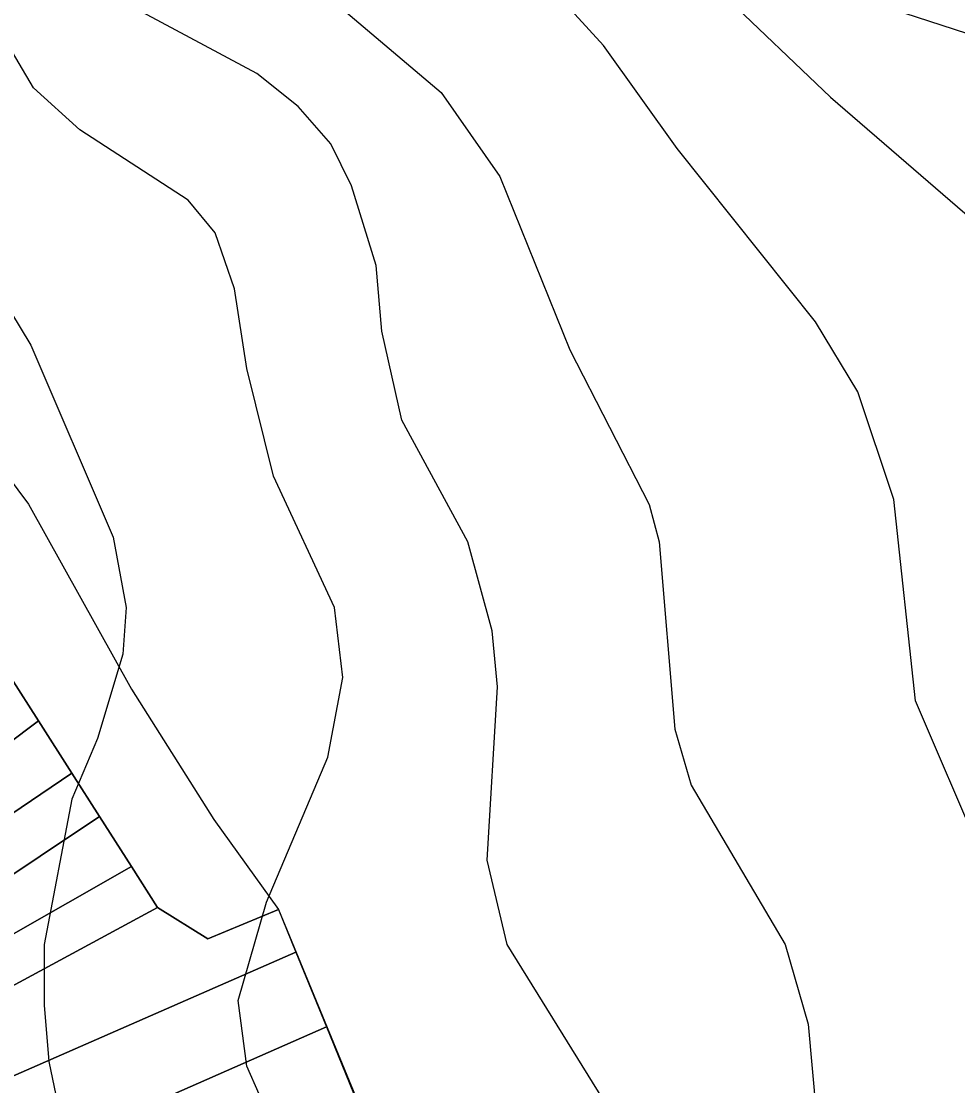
# Model space of a CAD drawing. Extents: x -510989 to -501240, y -1184665 to -1176098.
# Drawn here: x -508520.2 to -508320.2, y -1179338.2 to -1179110.8 of the extents above; entities that cross this region are included whole.
import ezdxf

# ---------------------------------------------------------------- set-up
doc = ezdxf.new("R2010")
doc.units = 0
for name, color, linetype in [('lesni_pozemek', 7, 'Continuous'), ('popis', 7, 'Continuous'), ('vrstevnice_01', 7, 'Continuous'), ('vrstevnice_02', 7, 'Continuous'), ('vrstevnice_03', 7, 'Continuous')]:
    doc.layers.add(name, color=color, linetype=linetype)

msp = doc.modelspace()

# ---------------------------------------------------------------- linework, layer by layer
at = {"layer": 'lesni_pozemek'}
msp.add_lwpolyline([(-508538.4, -1179187.54), (-508518.65, -1179213.95), (-508496.65, -1179253.45), (-508479.1, -1179281.29), (-508465.24, -1179300.52), (-508480.33, -1179306.79), (-508491.08, -1179300.14), (-508496.7, -1179291.34), (-508503.5, -1179280.7), (-508509.42, -1179271.43), (-508516.57, -1179260.24), (-508522.46, -1179251.02)], dxfattribs=at)
for points in [[(-508516.57, -1179260.24), (-508573.26, -1179302.88), (-508575.97, -1179293.44), (-508522.46, -1179251.02)], [(-508509.42, -1179271.43), (-508570.43, -1179312.74), (-508573.26, -1179302.88), (-508516.57, -1179260.24)], [(-508503.5, -1179280.7), (-508566.77, -1179322.92), (-508570.43, -1179312.74), (-508509.42, -1179271.43)], [(-508496.7, -1179291.34), (-508564.28, -1179329.86), (-508566.77, -1179322.92), (-508503.5, -1179280.7)], [(-508491.08, -1179300.14), (-508561.34, -1179338.05), (-508564.28, -1179329.86), (-508496.7, -1179291.34)], [(-508465.24, -1179300.52), (-508461.53, -1179309.63), (-508556.59, -1179351.26), (-508561.34, -1179338.05), (-508491.08, -1179300.14), (-508480.33, -1179306.79)], [(-508455.02, -1179325.59), (-508550.7, -1179367.65), (-508556.59, -1179351.26), (-508461.53, -1179309.63)], [(-508448.45, -1179341.67), (-508477.93, -1179355.65), (-508545.64, -1179381.73), (-508550.7, -1179367.65), (-508455.02, -1179325.59)]]:
    msp.add_lwpolyline(points, close=True, dxfattribs=at)
at = {"layer": 'popis'}
msp.add_lwpolyline([(-508583.17, -1179104.39), (-508578.94, -1179114.4), (-508574.86, -1179124.08), (-508570.04, -1179132.8), (-508563.3, -1179144.97), (-508556.43, -1179157.41), (-508538.4, -1179187.54), (-508518.65, -1179213.95), (-508496.65, -1179253.45), (-508479.1, -1179281.29), (-508465.24, -1179300.52), (-508437.04, -1179368.92)], dxfattribs=at)
at = {"layer": 'vrstevnice_01'}
for points in [[(-508292.81, -1179726), (-508309, -1179689), (-508313.19, -1179674), (-508318.69, -1179630), (-508326.81, -1179596), (-508329.81, -1179579), (-508330.59, -1179561), (-508326.41, -1179531), (-508318.59, -1179499), (-508315, -1179471), (-508315.09, -1179446), (-508322.09, -1179389), (-508318.59, -1179356), (-508312.5, -1179332), (-508310.31, -1179314), (-508311.09, -1179305), (-508315, -1179289), (-508329.19, -1179256), (-508333.81, -1179213), (-508341.5, -1179190), (-508350.5, -1179175), (-508380.09, -1179138), (-508395.81, -1179116), (-508415, -1179095)], [(-508584.59, -1179098), (-508554.69, -1179137), (-508526.69, -1179166), (-508518.19, -1179180), (-508500.59, -1179221), (-508497.81, -1179236), (-508498.5, -1179246), (-508503.91, -1179264), (-508509.41, -1179277), (-508515.31, -1179308), (-508515.31, -1179321), (-508514.31, -1179333), (-508511.41, -1179347)], [(-508396, -1179341), (-508416.41, -1179308), (-508420.69, -1179290), (-508418.5, -1179253), (-508419.59, -1179241), (-508424.81, -1179222), (-508438.91, -1179196), (-508443.19, -1179177), (-508444.41, -1179163), (-508449.69, -1179146), (-508454.09, -1179137), (-508461.09, -1179129), (-508469.91, -1179122), (-508501.41, -1179105)]]:
    msp.add_lwpolyline(points, dxfattribs=at)
at = {"layer": 'vrstevnice_02'}
for points in [[(-508453.31, -1179236), (-508466.31, -1179208), (-508472, -1179185), (-508474.69, -1179168), (-508478.81, -1179156), (-508484.59, -1179149), (-508507.69, -1179134), (-508517.59, -1179125), (-508528.31, -1179107)], [(-508451.81, -1179108), (-508430.5, -1179126), (-508418, -1179144), (-508403, -1179181), (-508386.09, -1179214), (-508383.91, -1179222), (-508380.59, -1179262), (-508377.09, -1179274), (-508357, -1179308), (-508352.09, -1179325), (-508350.41, -1179344)], [(-508331.69, -1179109), (-508310.19, -1179116)], [(-508469.41, -1179340), (-508472, -1179334), (-508473.91, -1179320), (-508467.81, -1179299), (-508454.69, -1179268), (-508451.5, -1179251), (-508453.31, -1179236)]]:
    msp.add_lwpolyline(points, dxfattribs=at)
at = {"layer": 'vrstevnice_03'}
msp.add_lwpolyline([(-508396.81, -1179087), (-508386.81, -1179092), (-508370.31, -1179105), (-508347.31, -1179127), (-508310.31, -1179159), (-508294.91, -1179178), (-508290.31, -1179193), (-508290.31, -1179211), (-508293.31, -1179249), (-508289.5, -1179282), (-508291, -1179307)], dxfattribs=at)

doc.saveas('drawing.dxf')
